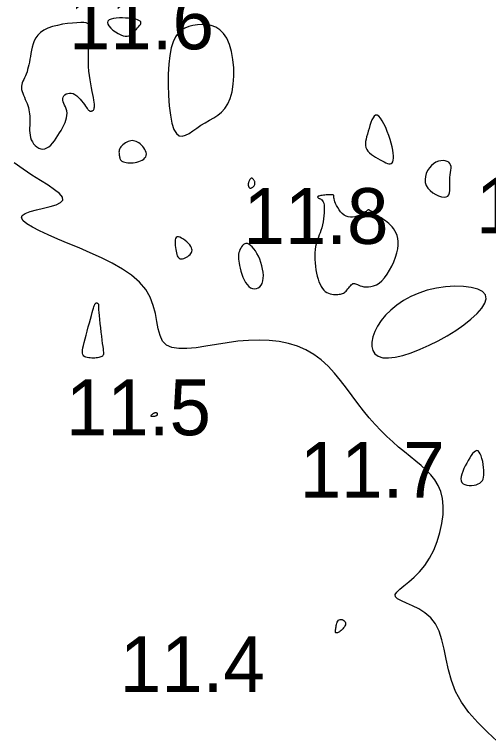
# Model space of a CAD drawing. Extents: x 3040093 to 3056816, y 408076 to 509144.
# Drawn here: x 3043673.4 to 3043715.9, y 438295.3 to 438360.5 of the extents above; entities that cross this region are included whole.
import ezdxf

# ---------------------------------------------------------------- set-up
doc = ezdxf.new("R2010")
doc.units = 0
doc.layers.add('V-CHAN-CONT-EL12-1112', color=7, linetype='Continuous')
doc.layers.add('V-TOPO-SOUN-0810', color=7, linetype='Continuous')

msp = doc.modelspace()

# ---------------------------------------------------------------- linework, layer by layer
at = {"layer": 'V-CHAN-CONT-EL12-1112'}
for points in [[(3043674.006, 438353.762), (3043674.047, 438353.595), (3043674.105, 438353.423), (3043674.176, 438353.246), (3043674.255, 438353.066), (3043674.337, 438352.883), (3043674.418, 438352.698), (3043674.492, 438352.513), (3043674.556, 438352.329), (3043674.61, 438352.144), (3043674.654, 438351.957), (3043674.688, 438351.768), (3043674.714, 438351.576), (3043674.73, 438351.38), (3043674.739, 438351.179), (3043674.741, 438350.972), (3043674.736, 438350.758), (3043674.728, 438350.539), (3043674.722, 438350.318), (3043674.722, 438350.097), (3043674.733, 438349.877), (3043674.759, 438349.662), (3043674.803, 438349.453), (3043674.871, 438349.253), (3043674.966, 438349.064), (3043675.085, 438348.89), (3043675.224, 438348.738), (3043675.38, 438348.61), (3043675.547, 438348.513), (3043675.724, 438348.451), (3043675.905, 438348.429), (3043676.087, 438348.452), (3043676.267, 438348.522), (3043676.444, 438348.636), (3043676.616, 438348.786), (3043676.784, 438348.967), (3043676.948, 438349.171), (3043677.107, 438349.394), (3043677.26, 438349.627), (3043677.407, 438349.866), (3043677.548, 438350.104), (3043677.679, 438350.339), (3043677.797, 438350.571), (3043677.899, 438350.799), (3043677.981, 438351.021), (3043678.04, 438351.238), (3043678.074, 438351.447), (3043678.078, 438351.647), (3043678.051, 438351.839), (3043678.001, 438352.022), (3043677.936, 438352.197), (3043677.864, 438352.363), (3043677.796, 438352.52), (3043677.74, 438352.67), (3043677.705, 438352.812), (3043677.7, 438352.946), (3043677.731, 438353.072), (3043677.797, 438353.186), (3043677.891, 438353.285), (3043678.009, 438353.363), (3043678.146, 438353.417), (3043678.297, 438353.443), (3043678.457, 438353.437), (3043678.621, 438353.394), (3043678.785, 438353.312), (3043678.946, 438353.197), (3043679.101, 438353.058), (3043679.25, 438352.902), (3043679.389, 438352.739), (3043679.517, 438352.575), (3043679.631, 438352.42), (3043679.729, 438352.281), (3043679.81, 438352.165), (3043679.877, 438352.072), (3043679.931, 438351.998), (3043679.976, 438351.941), (3043680.015, 438351.898), (3043680.051, 438351.868), (3043680.087, 438351.848), (3043680.125, 438351.834), (3043680.168, 438351.826), (3043680.215, 438351.823), (3043680.263, 438351.827), (3043680.313, 438351.838), (3043680.361, 438351.857), (3043680.406, 438351.886), (3043680.447, 438351.924), (3043680.481, 438351.975), (3043680.508, 438352.037), (3043680.526, 438352.115), (3043680.536, 438352.21), (3043680.537, 438352.325), (3043680.528, 438352.464), (3043680.509, 438352.629), (3043680.48, 438352.823), (3043680.44, 438353.048), (3043680.39, 438353.307), (3043680.332, 438353.597), (3043680.27, 438353.916), (3043680.206, 438354.261), (3043680.146, 438354.628), (3043680.091, 438355.016), (3043680.045, 438355.42), (3043680.013, 438355.839), (3043679.995, 438356.268), (3043679.991, 438356.701), (3043679.998, 438357.129), (3043680.012, 438357.544), (3043680.032, 438357.94), (3043680.055, 438358.308), (3043680.076, 438358.639), (3043680.095, 438358.927), (3043680.108, 438359.165), (3043680.105, 438359.356), (3043680.08, 438359.504), (3043680.023, 438359.614), (3043679.926, 438359.691), (3043679.779, 438359.74), (3043679.575, 438359.764), (3043679.305, 438359.768), (3043678.964, 438359.757), (3043678.567, 438359.728), (3043678.13, 438359.681), (3043677.673, 438359.612), (3043677.212, 438359.52), (3043676.767, 438359.403), (3043676.354, 438359.259), (3043675.992, 438359.085), (3043675.695, 438358.881), (3043675.458, 438358.651), (3043675.273, 438358.4), (3043675.132, 438358.133), (3043675.026, 438357.855), (3043674.948, 438357.571), (3043674.888, 438357.287), (3043674.838, 438357.007), (3043674.792, 438356.736), (3043674.746, 438356.475), (3043674.7, 438356.225), (3043674.652, 438355.987), (3043674.602, 438355.76), (3043674.547, 438355.545), (3043674.488, 438355.344), (3043674.422, 438355.156), (3043674.349, 438354.981), (3043674.273, 438354.817), (3043674.198, 438354.663), (3043674.128, 438354.514), (3043674.068, 438354.368), (3043674.021, 438354.222), (3043673.993, 438354.074), (3043673.987, 438353.922)], [(3043681.738, 438359.631), (3043681.841, 438359.461), (3043681.998, 438359.281), (3043682.196, 438359.101), (3043682.42, 438358.93), (3043682.657, 438358.779), (3043682.892, 438358.657), (3043683.112, 438358.574), (3043683.305, 438358.536), (3043683.473, 438358.54), (3043683.62, 438358.58), (3043683.751, 438358.648), (3043683.868, 438358.738), (3043683.977, 438358.843), (3043684.082, 438358.957), (3043684.187, 438359.073), (3043684.294, 438359.186), (3043684.4, 438359.295), (3043684.498, 438359.398), (3043684.584, 438359.497), (3043684.652, 438359.59), (3043684.696, 438359.677), (3043684.71, 438359.758), (3043684.689, 438359.833), (3043684.629, 438359.901), (3043684.531, 438359.963), (3043684.398, 438360.017), (3043684.234, 438360.064), (3043684.042, 438360.104), (3043683.824, 438360.136), (3043683.583, 438360.16), (3043683.323, 438360.176), (3043683.048, 438360.183), (3043682.769, 438360.18), (3043682.499, 438360.162), (3043682.249, 438360.129), (3043682.032, 438360.077), (3043681.861, 438360.003), (3043681.747, 438359.906), (3043681.704, 438359.782)], [(3043687.881, 438349.81), (3043688.126, 438349.623), (3043688.399, 438349.583), (3043688.697, 438349.662), (3043689.019, 438349.828), (3043689.36, 438350.053), (3043689.718, 438350.307), (3043690.089, 438350.559), (3043690.47, 438350.788), (3043690.854, 438351.003), (3043691.231, 438351.221), (3043691.593, 438351.461), (3043691.932, 438351.738), (3043692.238, 438352.071), (3043692.505, 438352.477), (3043692.722, 438352.972), (3043692.884, 438353.568), (3043692.988, 438354.242), (3043693.035, 438354.967), (3043693.025, 438355.715), (3043692.958, 438356.456), (3043692.834, 438357.162), (3043692.653, 438357.806), (3043692.416, 438358.358), (3043692.124, 438358.797), (3043691.787, 438359.129), (3043691.413, 438359.364), (3043691.014, 438359.514), (3043690.6, 438359.593), (3043690.181, 438359.61), (3043689.768, 438359.579), (3043689.37, 438359.51), (3043688.997, 438359.412), (3043688.653, 438359.274), (3043688.339, 438359.083), (3043688.057, 438358.824), (3043687.809, 438358.483), (3043687.597, 438358.046), (3043687.424, 438357.499), (3043687.291, 438356.827), (3043687.2, 438356.026), (3043687.151, 438355.13), (3043687.142, 438354.182), (3043687.172, 438353.225), (3043687.241, 438352.303), (3043687.347, 438351.458), (3043687.49, 438350.734), (3043687.668, 438350.174)], [(3043705.061, 438348.242), (3043705.202, 438348.091), (3043705.369, 438347.947), (3043705.554, 438347.811), (3043705.751, 438347.683), (3043705.953, 438347.565), (3043706.153, 438347.456), (3043706.344, 438347.358), (3043706.52, 438347.27), (3043706.68, 438347.197), (3043706.824, 438347.143), (3043706.951, 438347.111), (3043707.061, 438347.105), (3043707.153, 438347.129), (3043707.228, 438347.187), (3043707.285, 438347.283), (3043707.323, 438347.419), (3043707.343, 438347.594), (3043707.344, 438347.805), (3043707.326, 438348.048), (3043707.288, 438348.321), (3043707.23, 438348.62), (3043707.152, 438348.942), (3043707.054, 438349.284), (3043706.936, 438349.642), (3043706.801, 438350.003), (3043706.655, 438350.353), (3043706.5, 438350.679), (3043706.342, 438350.966), (3043706.184, 438351.202), (3043706.03, 438351.371), (3043705.886, 438351.461), (3043705.754, 438351.462), (3043705.634, 438351.383), (3043705.525, 438351.238), (3043705.424, 438351.042), (3043705.332, 438350.807), (3043705.245, 438350.549), (3043705.165, 438350.281), (3043705.087, 438350.016), (3043705.014, 438349.767), (3043704.947, 438349.534), (3043704.892, 438349.316), (3043704.853, 438349.112), (3043704.835, 438348.919), (3043704.843, 438348.737), (3043704.88, 438348.565), (3043704.952, 438348.4)], [(3043682.789, 438347.718), (3043682.803, 438347.646), (3043682.82, 438347.578), (3043682.844, 438347.516), (3043682.876, 438347.457), (3043682.92, 438347.404), (3043682.979, 438347.354), (3043683.054, 438347.31), (3043683.149, 438347.269), (3043683.261, 438347.235), (3043683.388, 438347.208), (3043683.529, 438347.188), (3043683.68, 438347.178), (3043683.84, 438347.178), (3043684.006, 438347.189), (3043684.176, 438347.214), (3043684.347, 438347.252), (3043684.515, 438347.303), (3043684.675, 438347.367), (3043684.822, 438347.443), (3043684.952, 438347.531), (3043685.059, 438347.63), (3043685.138, 438347.74), (3043685.186, 438347.859), (3043685.197, 438347.987), (3043685.177, 438348.122), (3043685.128, 438348.26), (3043685.057, 438348.397), (3043684.967, 438348.532), (3043684.864, 438348.659), (3043684.752, 438348.777), (3043684.635, 438348.883), (3043684.518, 438348.972), (3043684.401, 438349.046), (3043684.284, 438349.104), (3043684.166, 438349.145), (3043684.048, 438349.17), (3043683.928, 438349.178), (3043683.806, 438349.17), (3043683.682, 438349.145), (3043683.556, 438349.104), (3043683.43, 438349.048), (3043683.308, 438348.98), (3043683.191, 438348.901), (3043683.083, 438348.814), (3043682.986, 438348.722), (3043682.903, 438348.625), (3043682.837, 438348.526), (3043682.79, 438348.428), (3043682.759, 438348.331), (3043682.742, 438348.235), (3043682.737, 438348.141), (3043682.74, 438348.049), (3043682.75, 438347.96), (3043682.763, 438347.875), (3043682.776, 438347.794)], [(3043710.436, 438344.919), (3043710.638, 438344.698), (3043710.877, 438344.504), (3043711.139, 438344.344), (3043711.406, 438344.221), (3043711.664, 438344.141), (3043711.898, 438344.108), (3043712.09, 438344.129), (3043712.23, 438344.204), (3043712.322, 438344.33), (3043712.377, 438344.496), (3043712.403, 438344.694), (3043712.409, 438344.917), (3043712.405, 438345.156), (3043712.4, 438345.402), (3043712.404, 438345.647), (3043712.422, 438345.884), (3043712.45, 438346.109), (3043712.481, 438346.322), (3043712.507, 438346.521), (3043712.521, 438346.704), (3043712.516, 438346.869), (3043712.483, 438347.016), (3043712.416, 438347.141), (3043712.31, 438347.244), (3043712.168, 438347.322), (3043711.998, 438347.372), (3043711.806, 438347.392), (3043711.599, 438347.378), (3043711.383, 438347.329), (3043711.167, 438347.241), (3043710.955, 438347.112), (3043710.755, 438346.941), (3043710.574, 438346.734), (3043710.419, 438346.498), (3043710.297, 438346.242), (3043710.216, 438345.972), (3043710.183, 438345.698), (3043710.204, 438345.426), (3043710.287, 438345.164)], [(3043694.353, 438345.079), (3043694.368, 438345.041), (3043694.387, 438345.006), (3043694.41, 438344.975), (3043694.437, 438344.95), (3043694.468, 438344.932), (3043694.504, 438344.921), (3043694.544, 438344.92), (3043694.589, 438344.929), (3043694.636, 438344.947), (3043694.686, 438344.974), (3043694.734, 438345.008), (3043694.781, 438345.047), (3043694.824, 438345.092), (3043694.861, 438345.139), (3043694.891, 438345.189), (3043694.912, 438345.241), (3043694.925, 438345.293), (3043694.93, 438345.345), (3043694.928, 438345.398), (3043694.92, 438345.45), (3043694.906, 438345.502), (3043694.887, 438345.552), (3043694.865, 438345.602), (3043694.838, 438345.649), (3043694.809, 438345.694), (3043694.778, 438345.734), (3043694.744, 438345.768), (3043694.709, 438345.795), (3043694.673, 438345.813), (3043694.637, 438345.82), (3043694.601, 438345.815), (3043694.565, 438345.798), (3043694.531, 438345.769), (3043694.498, 438345.731), (3043694.467, 438345.686), (3043694.438, 438345.635), (3043694.411, 438345.582), (3043694.388, 438345.527), (3043694.368, 438345.473), (3043694.352, 438345.422), (3043694.34, 438345.373), (3043694.331, 438345.327), (3043694.326, 438345.283), (3043694.325, 438345.24), (3043694.327, 438345.198), (3043694.332, 438345.158), (3043694.341, 438345.118)], [(3043700.734, 438343.977), (3043700.797, 438343.948), (3043700.863, 438343.911), (3043700.929, 438343.859), (3043700.992, 438343.788), (3043701.048, 438343.692), (3043701.095, 438343.567), (3043701.129, 438343.405), (3043701.148, 438343.206), (3043701.152, 438342.974), (3043701.142, 438342.718), (3043701.12, 438342.446), (3043701.086, 438342.166), (3043701.041, 438341.887), (3043700.986, 438341.616), (3043700.922, 438341.363), (3043700.851, 438341.131), (3043700.775, 438340.919), (3043700.696, 438340.719), (3043700.618, 438340.524), (3043700.543, 438340.329), (3043700.475, 438340.126), (3043700.414, 438339.909), (3043700.365, 438339.672), (3043700.33, 438339.411), (3043700.309, 438339.128), (3043700.301, 438338.829), (3043700.306, 438338.521), (3043700.323, 438338.207), (3043700.353, 438337.895), (3043700.395, 438337.588), (3043700.448, 438337.294), (3043700.512, 438337.017), (3043700.587, 438336.758), (3043700.672, 438336.518), (3043700.767, 438336.3), (3043700.872, 438336.104), (3043700.986, 438335.931), (3043701.108, 438335.782), (3043701.239, 438335.659), (3043701.378, 438335.562), (3043701.522, 438335.489), (3043701.669, 438335.436), (3043701.817, 438335.402), (3043701.963, 438335.382), (3043702.105, 438335.375), (3043702.241, 438335.377), (3043702.368, 438335.386), (3043702.484, 438335.398), (3043702.59, 438335.416), (3043702.688, 438335.439), (3043702.779, 438335.47), (3043702.865, 438335.51), (3043702.947, 438335.559), (3043703.026, 438335.621), (3043703.103, 438335.695), (3043703.181, 438335.782), (3043703.259, 438335.878), (3043703.337, 438335.978), (3043703.414, 438336.076), (3043703.491, 438336.169), (3043703.567, 438336.25), (3043703.641, 438336.314), (3043703.714, 438336.357), (3043703.786, 438336.375), (3043703.86, 438336.37), (3043703.939, 438336.347), (3043704.025, 438336.311), (3043704.123, 438336.265), (3043704.236, 438336.215), (3043704.367, 438336.165), (3043704.519, 438336.119), (3043704.695, 438336.082), (3043704.892, 438336.059), (3043705.106, 438336.059), (3043705.334, 438336.087), (3043705.572, 438336.15), (3043705.817, 438336.255), (3043706.065, 438336.407), (3043706.313, 438336.615), (3043706.556, 438336.881), (3043706.79, 438337.196), (3043707.01, 438337.55), (3043707.212, 438337.93), (3043707.391, 438338.325), (3043707.541, 438338.722), (3043707.659, 438339.112), (3043707.738, 438339.481), (3043707.777, 438339.82), (3043707.777, 438340.129), (3043707.744, 438340.41), (3043707.682, 438340.665), (3043707.594, 438340.895), (3043707.486, 438341.103), (3043707.363, 438341.291), (3043707.227, 438341.46), (3043707.085, 438341.613), (3043706.937, 438341.75), (3043706.787, 438341.875), (3043706.636, 438341.987), (3043706.486, 438342.09), (3043706.34, 438342.185), (3043706.2, 438342.273), (3043706.068, 438342.356), (3043705.946, 438342.435), (3043705.833, 438342.511), (3043705.73, 438342.583), (3043705.636, 438342.65), (3043705.551, 438342.711), (3043705.475, 438342.767), (3043705.407, 438342.817), (3043705.347, 438342.86), (3043705.294, 438342.896), (3043705.248, 438342.924), (3043705.207, 438342.946), (3043705.172, 438342.96), (3043705.139, 438342.968), (3043705.109, 438342.969), (3043705.081, 438342.963), (3043705.053, 438342.951), (3043705.025, 438342.932), (3043704.992, 438342.907), (3043704.953, 438342.875), (3043704.905, 438342.837), (3043704.843, 438342.792), (3043704.766, 438342.741), (3043704.671, 438342.682), (3043704.553, 438342.617), (3043704.412, 438342.547), (3043704.251, 438342.475), (3043704.074, 438342.41), (3043703.886, 438342.357), (3043703.69, 438342.323), (3043703.493, 438342.314), (3043703.297, 438342.337), (3043703.108, 438342.397), (3043702.93, 438342.499), (3043702.764, 438342.637), (3043702.612, 438342.8), (3043702.475, 438342.982), (3043702.353, 438343.172), (3043702.25, 438343.361), (3043702.165, 438343.541), (3043702.099, 438343.703), (3043702.055, 438343.84), (3043702.027, 438343.952), (3043702.013, 438344.043), (3043702.008, 438344.115), (3043702.008, 438344.171), (3043702.009, 438344.214), (3043702.008, 438344.247), (3043701.999, 438344.272), (3043701.981, 438344.292), (3043701.951, 438344.308), (3043701.911, 438344.319), (3043701.859, 438344.327), (3043701.796, 438344.331), (3043701.721, 438344.332), (3043701.634, 438344.331), (3043701.536, 438344.326), (3043701.427, 438344.32), (3043701.309, 438344.311), (3043701.188, 438344.301), (3043701.068, 438344.287), (3043700.952, 438344.272), (3043700.844, 438344.255), (3043700.75, 438344.235), (3043700.672, 438344.213), (3043700.615, 438344.189), (3043700.577, 438344.164), (3043700.557, 438344.137), (3043700.554, 438344.109), (3043700.565, 438344.082), (3043700.591, 438344.054), (3043700.629, 438344.027), (3043700.677, 438344.001)], [(3043687.86, 438339.259), (3043687.89, 438339.111), (3043687.923, 438338.978), (3043687.963, 438338.862), (3043688.011, 438338.765), (3043688.068, 438338.687), (3043688.138, 438338.63), (3043688.221, 438338.595), (3043688.32, 438338.583), (3043688.431, 438338.592), (3043688.549, 438338.62), (3043688.671, 438338.665), (3043688.792, 438338.723), (3043688.908, 438338.792), (3043689.015, 438338.871), (3043689.108, 438338.956), (3043689.185, 438339.046), (3043689.242, 438339.14), (3043689.278, 438339.239), (3043689.293, 438339.343), (3043689.283, 438339.454), (3043689.248, 438339.57), (3043689.186, 438339.693), (3043689.096, 438339.824), (3043688.977, 438339.96), (3043688.836, 438340.098), (3043688.68, 438340.228), (3043688.517, 438340.346), (3043688.355, 438340.443), (3043688.201, 438340.513), (3043688.064, 438340.548), (3043687.951, 438340.542), (3043687.867, 438340.491), (3043687.811, 438340.398), (3043687.778, 438340.273), (3043687.765, 438340.123), (3043687.768, 438339.955), (3043687.783, 438339.777), (3043687.806, 438339.597), (3043687.833, 438339.422)], [(3043693.609, 438337.732), (3043693.678, 438337.476), (3043693.76, 438337.212), (3043693.855, 438336.949), (3043693.964, 438336.698), (3043694.086, 438336.466), (3043694.223, 438336.264), (3043694.373, 438336.101), (3043694.537, 438335.984), (3043694.71, 438335.914), (3043694.884, 438335.888), (3043695.056, 438335.906), (3043695.217, 438335.966), (3043695.363, 438336.066), (3043695.487, 438336.205), (3043695.584, 438336.381), (3043695.648, 438336.593), (3043695.681, 438336.833), (3043695.685, 438337.097), (3043695.662, 438337.377), (3043695.615, 438337.668), (3043695.547, 438337.963), (3043695.459, 438338.255), (3043695.355, 438338.538), (3043695.236, 438338.807), (3043695.106, 438339.057), (3043694.967, 438339.284), (3043694.823, 438339.484), (3043694.677, 438339.654), (3043694.531, 438339.79), (3043694.389, 438339.887), (3043694.254, 438339.943), (3043694.127, 438339.954), (3043694.011, 438339.926), (3043693.905, 438339.864), (3043693.81, 438339.775), (3043693.725, 438339.665), (3043693.651, 438339.54), (3043693.588, 438339.406), (3043693.537, 438339.269), (3043693.497, 438339.134), (3043693.469, 438338.999), (3043693.453, 438338.859), (3043693.449, 438338.712), (3043693.456, 438338.553), (3043693.476, 438338.38), (3043693.508, 438338.187), (3043693.552, 438337.972)], [(3043712.942, 438332.168), (3043713.661, 438332.665), (3043714.304, 438333.169), (3043714.85, 438333.666), (3043715.276, 438334.145), (3043715.56, 438334.594), (3043715.68, 438335), (3043715.614, 438335.352), (3043715.348, 438335.639), (3043714.907, 438335.859), (3043714.321, 438336.013), (3043713.626, 438336.098), (3043712.851, 438336.117), (3043712.031, 438336.067), (3043711.198, 438335.95), (3043710.383, 438335.764), (3043709.616, 438335.512), (3043708.903, 438335.199), (3043708.248, 438334.835), (3043707.652, 438334.429), (3043707.12, 438333.988), (3043706.653, 438333.521), (3043706.255, 438333.037), (3043705.928, 438332.545), (3043705.676, 438332.053), (3043705.502, 438331.575), (3043705.413, 438331.122), (3043705.412, 438330.709), (3043705.505, 438330.349), (3043705.697, 438330.054), (3043705.993, 438329.839), (3043706.397, 438329.715), (3043706.911, 438329.692), (3043707.52, 438329.765), (3043708.207, 438329.925), (3043708.953, 438330.161), (3043709.741, 438330.465), (3043710.551, 438330.827), (3043711.367, 438331.238), (3043712.171, 438331.688)], [(3043679.7, 438331.398), (3043679.788, 438331.74), (3043679.883, 438332.102), (3043679.982, 438332.471), (3043680.08, 438332.834), (3043680.175, 438333.179), (3043680.262, 438333.494), (3043680.338, 438333.765), (3043680.401, 438333.984), (3043680.451, 438334.154), (3043680.491, 438334.282), (3043680.521, 438334.375), (3043680.545, 438334.439), (3043680.564, 438334.482), (3043680.579, 438334.511), (3043680.594, 438334.532), (3043680.608, 438334.552), (3043680.623, 438334.57), (3043680.639, 438334.587), (3043680.656, 438334.601), (3043680.674, 438334.613), (3043680.693, 438334.622), (3043680.713, 438334.627), (3043680.734, 438334.627), (3043680.757, 438334.623), (3043680.78, 438334.615), (3043680.802, 438334.604), (3043680.824, 438334.59), (3043680.844, 438334.575), (3043680.861, 438334.558), (3043680.875, 438334.542), (3043680.884, 438334.525), (3043680.889, 438334.509), (3043680.89, 438334.486), (3043680.89, 438334.449), (3043680.89, 438334.389), (3043680.892, 438334.299), (3043680.897, 438334.171), (3043680.908, 438333.997), (3043680.926, 438333.77), (3043680.952, 438333.485), (3043680.985, 438333.152), (3043681.024, 438332.787), (3043681.067, 438332.404), (3043681.111, 438332.017), (3043681.156, 438331.641), (3043681.2, 438331.29), (3043681.241, 438330.979), (3043681.277, 438330.719), (3043681.307, 438330.507), (3043681.33, 438330.337), (3043681.345, 438330.202), (3043681.349, 438330.098), (3043681.343, 438330.017), (3043681.324, 438329.954), (3043681.292, 438329.902), (3043681.245, 438329.857), (3043681.185, 438329.816), (3043681.111, 438329.782), (3043681.025, 438329.752), (3043680.927, 438329.727), (3043680.819, 438329.708), (3043680.701, 438329.693), (3043680.574, 438329.684), (3043680.439, 438329.679), (3043680.3, 438329.68), (3043680.16, 438329.688), (3043680.024, 438329.704), (3043679.895, 438329.728), (3043679.777, 438329.761), (3043679.673, 438329.805), (3043679.588, 438329.86), (3043679.525, 438329.928), (3043679.483, 438330.012), (3043679.462, 438330.117), (3043679.459, 438330.246), (3043679.475, 438330.403), (3043679.509, 438330.594), (3043679.558, 438330.821), (3043679.622, 438331.088)], [(3043685.98, 438324.46), (3043685.918, 438324.445), (3043685.853, 438324.435), (3043685.787, 438324.43), (3043685.727, 438324.43), (3043685.675, 438324.437), (3043685.636, 438324.45), (3043685.614, 438324.472), (3043685.611, 438324.501), (3043685.626, 438324.537), (3043685.656, 438324.578), (3043685.696, 438324.62), (3043685.744, 438324.661), (3043685.797, 438324.7), (3043685.85, 438324.735), (3043685.901, 438324.762), (3043685.947, 438324.78), (3043685.988, 438324.79), (3043686.024, 438324.794), (3043686.055, 438324.792), (3043686.081, 438324.786), (3043686.103, 438324.777), (3043686.121, 438324.766), (3043686.136, 438324.755), (3043686.148, 438324.744), (3043686.156, 438324.734), (3043686.162, 438324.723), (3043686.166, 438324.712), (3043686.168, 438324.701), (3043686.169, 438324.688), (3043686.169, 438324.673), (3043686.169, 438324.655), (3043686.168, 438324.636), (3043686.165, 438324.614), (3043686.16, 438324.591), (3043686.149, 438324.567), (3043686.133, 438324.543), (3043686.11, 438324.52), (3043686.077, 438324.498), (3043686.034, 438324.477)], [(3043713.604, 438318.412), (3043713.758, 438318.33), (3043713.942, 438318.277), (3043714.148, 438318.253), (3043714.362, 438318.254), (3043714.577, 438318.279), (3043714.78, 438318.325), (3043714.961, 438318.39), (3043715.112, 438318.473), (3043715.233, 438318.574), (3043715.326, 438318.693), (3043715.394, 438318.833), (3043715.44, 438318.994), (3043715.464, 438319.177), (3043715.471, 438319.384), (3043715.461, 438319.615), (3043715.438, 438319.869), (3043715.402, 438320.137), (3043715.353, 438320.407), (3043715.292, 438320.665), (3043715.22, 438320.901), (3043715.137, 438321.103), (3043715.044, 438321.257), (3043714.941, 438321.352), (3043714.83, 438321.379), (3043714.71, 438321.343), (3043714.585, 438321.253), (3043714.455, 438321.116), (3043714.322, 438320.94), (3043714.188, 438320.733), (3043714.054, 438320.505), (3043713.921, 438320.262), (3043713.792, 438320.013), (3043713.673, 438319.763), (3043713.569, 438319.517), (3043713.486, 438319.28), (3043713.431, 438319.057), (3043713.409, 438318.855), (3043713.427, 438318.676), (3043713.491, 438318.527)], [(3043702.206, 438305.583), (3043702.225, 438305.691), (3043702.249, 438305.801), (3043702.279, 438305.908), (3043702.316, 438306.008), (3043702.362, 438306.096), (3043702.417, 438306.168), (3043702.484, 438306.219), (3043702.563, 438306.246), (3043702.649, 438306.25), (3043702.738, 438306.234), (3043702.825, 438306.201), (3043702.905, 438306.152), (3043702.973, 438306.09), (3043703.024, 438306.018), (3043703.054, 438305.938), (3043703.059, 438305.852), (3043703.041, 438305.762), (3043703.004, 438305.671), (3043702.952, 438305.58), (3043702.887, 438305.491), (3043702.815, 438305.406), (3043702.739, 438305.327), (3043702.661, 438305.255), (3043702.587, 438305.193), (3043702.516, 438305.14), (3043702.449, 438305.098), (3043702.388, 438305.065), (3043702.333, 438305.042), (3043702.284, 438305.03), (3043702.243, 438305.027), (3043702.21, 438305.036), (3043702.186, 438305.054), (3043702.169, 438305.084), (3043702.16, 438305.124), (3043702.157, 438305.174), (3043702.159, 438305.235), (3043702.166, 438305.306), (3043702.176, 438305.388), (3043702.19, 438305.481)]]:
    msp.add_lwpolyline(points, close=True, dxfattribs=at)
msp.add_lwpolyline([(3043716.672, 438295.299), (3043715.777, 438296.129), (3043714.907, 438296.995), (3043714.111, 438297.895), (3043713.44, 438298.828), (3043712.929, 438299.791), (3043712.555, 438300.766), (3043712.281, 438301.735), (3043712.071, 438302.679), (3043711.887, 438303.58), (3043711.693, 438304.419), (3043711.452, 438305.177), (3043711.126, 438305.834), (3043710.692, 438306.38), (3043710.176, 438306.823), (3043709.616, 438307.181), (3043709.052, 438307.47), (3043708.521, 438307.708), (3043708.064, 438307.911), (3043707.718, 438308.096), (3043707.523, 438308.279), (3043707.505, 438308.476), (3043707.647, 438308.698), (3043707.918, 438308.954), (3043708.29, 438309.254), (3043708.73, 438309.607), (3043709.211, 438310.023), (3043709.701, 438310.511), (3043710.172, 438311.081), (3043710.596, 438311.738), (3043710.966, 438312.464), (3043711.276, 438313.239), (3043711.521, 438314.041), (3043711.696, 438314.849), (3043711.796, 438315.641), (3043711.816, 438316.395), (3043711.752, 438317.091), (3043711.6, 438317.712), (3043711.368, 438318.264), (3043711.066, 438318.762), (3043710.704, 438319.215), (3043710.292, 438319.638), (3043709.84, 438320.042), (3043709.357, 438320.439), (3043708.854, 438320.842), (3043708.339, 438321.262), (3043707.817, 438321.703), (3043707.289, 438322.167), (3043706.758, 438322.657), (3043706.227, 438323.177), (3043705.699, 438323.729), (3043705.176, 438324.315), (3043704.661, 438324.939), (3043704.154, 438325.601), (3043703.649, 438326.286), (3043703.139, 438326.979), (3043702.615, 438327.665), (3043702.069, 438328.326), (3043701.493, 438328.947), (3043700.878, 438329.512), (3043700.218, 438330.005), (3043699.505, 438330.413), (3043698.742, 438330.737), (3043697.935, 438330.982), (3043697.089, 438331.153), (3043696.207, 438331.253), (3043695.296, 438331.289), (3043694.36, 438331.264), (3043693.403, 438331.183), (3043692.434, 438331.055), (3043691.471, 438330.9), (3043690.535, 438330.745), (3043689.646, 438330.614), (3043688.827, 438330.534), (3043688.097, 438330.529), (3043687.479, 438330.624), (3043686.992, 438330.845), (3043686.649, 438331.21), (3043686.418, 438331.699), (3043686.26, 438332.289), (3043686.134, 438332.953), (3043685.998, 438333.666), (3043685.814, 438334.402), (3043685.54, 438335.135), (3043685.135, 438335.84), (3043684.572, 438336.496), (3043683.866, 438337.102), (3043683.044, 438337.664), (3043682.134, 438338.186), (3043681.165, 438338.673), (3043680.164, 438339.129), (3043679.158, 438339.559), (3043678.174, 438339.968), (3043677.241, 438340.359), (3043676.382, 438340.732), (3043675.618, 438341.083), (3043674.974, 438341.412), (3043674.472, 438341.717), (3043674.136, 438341.994), (3043673.986, 438342.244), (3043674.048, 438342.462), (3043674.329, 438342.65), (3043674.783, 438342.814), (3043675.347, 438342.966), (3043675.962, 438343.112), (3043676.565, 438343.265), (3043677.096, 438343.432), (3043677.494, 438343.623), (3043677.697, 438343.848), (3043677.66, 438344.115), (3043677.404, 438344.426), (3043676.967, 438344.779), (3043676.385, 438345.175), (3043675.695, 438345.614), (3043674.935, 438346.095), (3043674.141, 438346.619), (3043673.351, 438347.185)], dxfattribs=at)

# ---------------------------------------------------------------- texts
at = {"layer": 'V-TOPO-SOUN-0810'}
for s, p in [('11.6 ', (3043678.243, 438357.37)), ('11.9 ', (3043714.753, 438340.87)), ('11.8 ', (3043693.893, 438339.92)), ('11.5 ', (3043677.973, 438322.76)), ('11.7 ', (3043698.943, 438317.15)), ('11.4 ', (3043682.803, 438299.73))]:
    msp.add_text(s, height=5, dxfattribs=at).set_placement(p)

doc.saveas('drawing.dxf')
